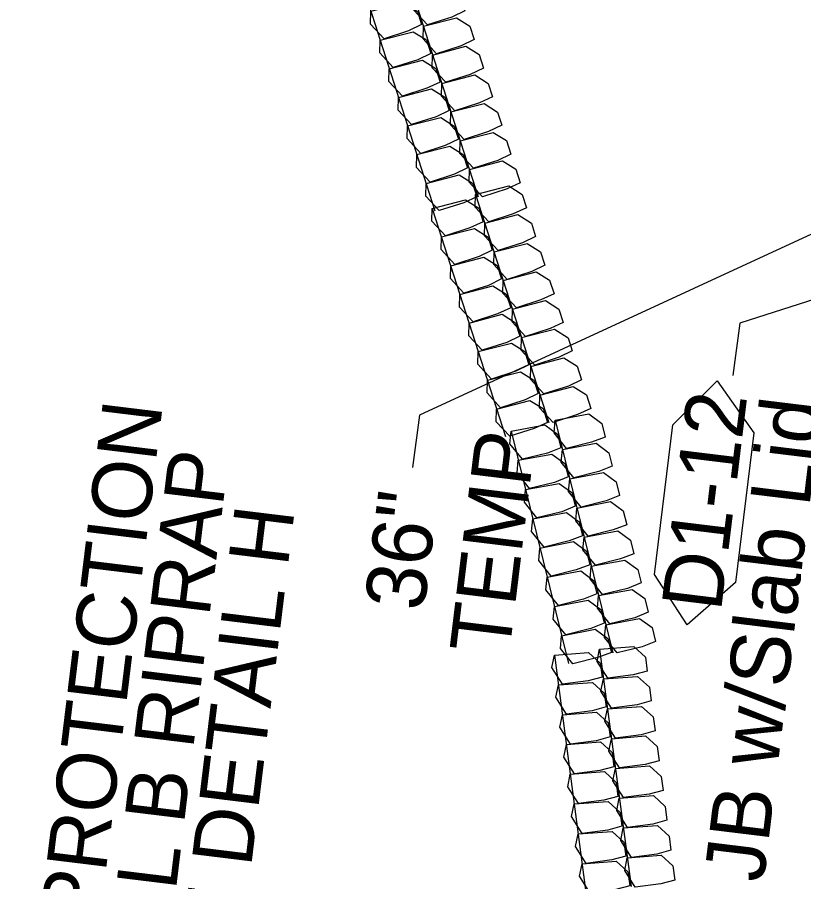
# Model space of a CAD drawing. Extents: x 465700 to 483515, y 488970 to 507540.
# Drawn here: x 481262.3 to 481328, y 491354.2 to 491426.4 of the extents above; entities that cross this region are included whole.
import ezdxf

# ---------------------------------------------------------------- set-up
doc = ezdxf.new("R2010")
doc.units = 0
for name, color, linetype in [('Prop Drainage Structure Box Number Symbol CELL', 7, 'Continuous'), ('Prop Drainage Structure Junction Box with Manhole Label', 7, 'Continuous'), ('Prop Drainage Structure Junction Box with Slab Lid Label', 7, 'Continuous'), ('Prop Erosion Embankment Toe Protection CELL', 7, 'Continuous'), ('Prop Erosion Embankment Toe Protection Label', 7, 'Continuous'), ('Prop NEU Channel Block Detail Label', 7, 'Continuous')]:
    doc.layers.add(name, color=color, linetype=linetype)

msp = doc.modelspace()

# ---------------------------------------------------------------- linework, layer by layer
at = {"layer": 'Prop Drainage Structure Box Number Symbol CELL'}
msp.add_lwpolyline([(481315.539, 491379.89), (481317.066, 491392.401), (481320.772, 491396.083), (481323.847, 491391.733), (481322.32, 491379.221), (481318.283, 491375.685), (481315.539, 491379.89)], dxfattribs=at)
at = {"layer": 'Prop Erosion Embankment Toe Protection CELL'}
for p, q in [((481294.712, 491430.489), (481300.817, 491411.443)), ((481291.093, 491429.328), (481297.199, 491410.283)), ((481300.609, 491411.639), (481306.714, 491392.594)), ((481296.99, 491410.479), (481303.096, 491391.434)), ((481307.261, 491392.779), (481312.054, 491373.362)), ((481303.572, 491391.868), (481308.365, 491372.451)), ((481307.195, 491373.168), (481309.817, 491353.341)), ((481310.962, 491373.666), (481313.584, 491353.839))]:
    msp.add_line(p, q, dxfattribs=at)
for points in [[(481299.716, 491427), (481298.627, 491426.467), (481296.579, 491425.81), (481295.447, 491427.049), (481295.475, 491428.108), (481298.242, 491428.811), (481299.365, 491428.095), (481299.716, 491427)], [(481296.097, 491425.84), (481295.008, 491425.307), (481292.961, 491424.65), (481291.828, 491425.889), (481291.856, 491426.948), (481294.624, 491427.651), (481295.746, 491426.935), (481296.097, 491425.84)], [(481300.487, 491424.595), (481299.397, 491424.062), (481297.35, 491423.406), (481296.218, 491424.644), (481296.246, 491425.703), (481299.013, 491426.407), (481300.128, 491425.714), (481300.487, 491424.595)], [(481296.868, 491423.435), (481295.779, 491422.902), (481293.731, 491422.246), (481292.599, 491423.484), (481292.627, 491424.543), (481295.395, 491425.247), (481296.509, 491424.554), (481296.868, 491423.435)], [(481301.257, 491422.191), (481300.161, 491421.681), (481298.113, 491421.025), (481296.989, 491422.24), (481297.017, 491423.299), (481299.776, 491424.026), (481300.891, 491423.333), (481301.257, 491422.191)], [(481297.639, 491421.031), (481296.542, 491420.521), (481294.495, 491419.865), (481293.37, 491421.08), (481293.398, 491422.139), (481296.158, 491422.866), (481297.273, 491422.173), (481297.639, 491421.031)], [(481302.021, 491419.81), (481300.924, 491419.301), (481298.876, 491418.644), (481297.752, 491419.859), (481297.78, 491420.918), (481300.54, 491421.645), (481301.662, 491420.929), (481302.021, 491419.81)], [(481298.402, 491418.65), (481297.305, 491418.141), (481295.258, 491417.484), (481294.133, 491418.699), (481294.161, 491419.758), (481296.921, 491420.485), (481298.043, 491419.769), (481298.402, 491418.65)], [(481302.784, 491417.429), (481301.695, 491416.896), (481299.647, 491416.24), (481298.515, 491417.479), (481298.543, 491418.538), (481301.31, 491419.241), (481302.433, 491418.524), (481302.784, 491417.429)], [(481299.165, 491416.269), (481298.076, 491415.736), (481296.029, 491415.08), (481294.896, 491416.318), (481294.924, 491417.378), (481297.692, 491418.081), (481298.814, 491417.364), (481299.165, 491416.269)], [(481303.555, 491415.025), (481302.465, 491414.492), (481300.418, 491413.836), (481299.286, 491415.074), (481299.314, 491416.133), (481302.081, 491416.837), (481303.196, 491416.144), (481303.555, 491415.025)], [(481299.936, 491413.865), (481298.847, 491413.332), (481296.799, 491412.676), (481295.667, 491413.914), (481295.695, 491414.973), (481298.463, 491415.677), (481299.577, 491414.984), (481299.936, 491413.865)], [(481304.325, 491412.62), (481303.229, 491412.111), (481301.181, 491411.455), (481300.057, 491412.67), (481300.085, 491413.729), (481302.844, 491414.456), (481303.959, 491413.763), (481304.325, 491412.62)], [(481300.707, 491411.46), (481299.61, 491410.951), (481297.563, 491410.295), (481296.438, 491411.51), (481296.466, 491412.569), (481299.226, 491413.296), (481300.341, 491412.603), (481300.707, 491411.46)], [(481304.849, 491410.531), (481303.753, 491410.022), (481301.705, 491409.365), (481300.581, 491410.58), (481300.609, 491411.639), (481303.368, 491412.366), (481304.491, 491411.65), (481304.849, 491410.531)], [(481301.231, 491409.371), (481300.134, 491408.862), (481298.087, 491408.205), (481296.962, 491409.42), (481296.99, 491410.479), (481299.75, 491411.206), (481300.872, 491410.49), (481301.231, 491409.371)], [(481305.613, 491408.15), (481304.523, 491407.617), (481302.476, 491406.961), (481301.344, 491408.199), (481301.372, 491409.258), (481304.139, 491409.962), (481305.262, 491409.245), (481305.613, 491408.15)], [(481301.994, 491406.99), (481300.905, 491406.457), (481298.857, 491405.801), (481297.725, 491407.039), (481297.753, 491408.098), (481300.521, 491408.802), (481301.643, 491408.085), (481301.994, 491406.99)], [(481306.383, 491405.746), (481305.294, 491405.213), (481303.247, 491404.556), (481302.115, 491405.795), (481302.143, 491406.854), (481304.91, 491407.557), (481306.025, 491406.865), (481306.383, 491405.746)], [(481302.765, 491404.586), (481301.676, 491404.053), (481299.628, 491403.396), (481298.496, 491404.635), (481298.524, 491405.694), (481301.291, 491406.397), (481302.406, 491405.705), (481302.765, 491404.586)], [(481307.154, 491403.341), (481306.057, 491402.832), (481304.01, 491402.176), (481302.885, 491403.39), (481302.913, 491404.45), (481305.673, 491405.177), (481306.788, 491404.484), (481307.154, 491403.341)], [(481303.536, 491402.181), (481302.439, 491401.672), (481300.391, 491401.016), (481299.267, 491402.23), (481299.295, 491403.289), (481302.055, 491404.017), (481303.169, 491403.324), (481303.536, 491402.181)], [(481307.917, 491400.961), (481306.821, 491400.451), (481304.773, 491399.795), (481303.649, 491401.01), (481303.677, 491402.069), (481306.436, 491402.796), (481307.559, 491402.079), (481307.917, 491400.961)], [(481304.299, 491399.801), (481303.202, 491399.291), (481301.155, 491398.635), (481300.03, 491399.85), (481300.058, 491400.909), (481302.818, 491401.636), (481303.94, 491400.919), (481304.299, 491399.801)], [(481308.681, 491398.58), (481307.591, 491398.047), (481305.544, 491397.391), (481304.412, 491398.629), (481304.44, 491399.688), (481307.207, 491400.392), (481308.33, 491399.675), (481308.681, 491398.58)], [(481305.062, 491397.42), (481303.973, 491396.887), (481301.925, 491396.231), (481300.793, 491397.469), (481300.821, 491398.528), (481303.589, 491399.232), (481304.711, 491398.515), (481305.062, 491397.42)], [(481309.451, 491396.175), (481308.362, 491395.642), (481306.315, 491394.986), (481305.183, 491396.225), (481305.211, 491397.284), (481307.978, 491397.987), (481309.093, 491397.294), (481309.451, 491396.175)], [(481305.833, 491395.015), (481304.744, 491394.482), (481302.696, 491393.826), (481301.564, 491395.065), (481301.592, 491396.124), (481304.359, 491396.827), (481305.474, 491396.134), (481305.833, 491395.015)], [(481310.222, 491393.771), (481309.125, 491393.262), (481307.078, 491392.605), (481305.953, 491393.82), (481305.981, 491394.879), (481308.741, 491395.606), (481309.856, 491394.914), (481310.222, 491393.771)], [(481306.604, 491392.611), (481305.507, 491392.102), (481303.459, 491391.445), (481302.335, 491392.66), (481302.363, 491393.719), (481305.123, 491394.446), (481306.237, 491393.754), (481306.604, 491392.611)], [(481311.416, 491391.384), (481310.287, 491390.951), (481308.2, 491390.436), (481307.161, 491391.724), (481307.261, 491392.779), (481310.064, 491393.316), (481311.135, 491392.525), (481311.416, 491391.384)], [(481307.727, 491390.473), (481306.598, 491390.04), (481304.511, 491389.525), (481303.472, 491390.813), (481303.572, 491391.868), (481306.375, 491392.406), (481307.446, 491391.614), (481307.727, 491390.473)], [(481312.016, 491388.957), (481310.892, 491388.499), (481308.805, 491387.984), (481307.76, 491389.297), (481307.86, 491390.352), (481310.669, 491390.865), (481311.74, 491390.073), (481312.016, 491388.957)], [(481308.326, 491388.046), (481307.203, 491387.589), (481305.116, 491387.073), (481304.071, 491388.386), (481304.171, 491389.441), (481306.98, 491389.954), (481308.051, 491389.163), (481308.326, 491388.046)], [(481312.621, 491386.506), (481311.498, 491386.048), (481309.41, 491385.533), (481308.365, 491386.846), (481308.465, 491387.9), (481311.274, 491388.413), (481312.339, 491387.646), (481312.621, 491386.506)], [(481308.931, 491385.595), (481307.808, 491385.137), (481305.721, 491384.622), (481304.676, 491385.935), (481304.776, 491386.99), (481307.585, 491387.503), (481308.65, 491386.736), (481308.931, 491385.595)], [(481313.226, 491384.054), (481312.097, 491383.621), (481310.009, 491383.106), (481308.97, 491384.394), (481309.07, 491385.449), (481311.873, 491385.986), (481312.938, 491385.219), (481313.226, 491384.054)], [(481309.537, 491383.143), (481308.407, 491382.71), (481306.32, 491382.195), (481305.281, 491383.483), (481305.381, 491384.538), (481308.184, 491385.076), (481309.249, 491384.308), (481309.537, 491383.143)], [(481313.825, 491381.627), (481312.696, 491381.194), (481310.609, 491380.678), (481309.569, 491381.967), (481309.67, 491383.022), (481312.472, 491383.559), (481313.543, 491382.768), (481313.825, 491381.627)], [(481310.136, 491380.716), (481309.007, 491380.283), (481306.919, 491379.768), (481305.88, 491381.056), (481305.98, 491382.111), (481308.783, 491382.648), (481309.854, 491381.857), (481310.136, 491380.716)], [(481314.424, 491379.2), (481313.301, 491378.742), (481311.214, 491378.227), (481310.169, 491379.54), (481310.269, 491380.595), (481313.078, 491381.108), (481314.148, 491380.316), (481314.424, 491379.2)], [(481310.735, 491378.289), (481309.612, 491377.832), (481307.524, 491377.316), (481306.479, 491378.629), (481306.579, 491379.684), (481309.388, 491380.197), (481310.459, 491379.406), (481310.735, 491378.289)], [(481315.029, 491376.748), (481313.906, 491376.291), (481311.819, 491375.776), (481310.774, 491377.088), (481310.874, 491378.143), (481313.683, 491378.656), (481314.748, 491377.889), (481315.029, 491376.748)], [(481311.34, 491375.838), (481310.217, 491375.38), (481308.13, 491374.865), (481307.084, 491376.178), (481307.185, 491377.232), (481309.993, 491377.746), (481311.058, 491376.978), (481311.34, 491375.838)], [(481315.634, 491374.297), (481314.505, 491373.864), (481312.418, 491373.349), (481311.379, 491374.637), (481311.479, 491375.692), (481314.282, 491376.229), (481315.347, 491375.462), (481315.634, 491374.297)], [(481311.945, 491373.386), (481310.816, 491372.953), (481308.729, 491372.438), (481307.69, 491373.726), (481307.79, 491374.781), (481310.593, 491375.318), (481311.658, 491374.551), (481311.945, 491373.386)], [(481314.939, 491371.822), (481313.769, 491371.516), (481311.637, 491371.234), (481310.747, 491372.629), (481310.962, 491373.666), (481313.808, 491373.891), (481314.785, 491372.987), (481314.939, 491371.822)], [(481311.171, 491371.324), (481310.001, 491371.018), (481307.87, 491370.736), (481306.979, 491372.131), (481307.195, 491373.168), (481310.04, 491373.393), (481311.017, 491372.489), (481311.171, 491371.324)], [(481315.266, 491369.343), (481314.1, 491369.013), (481311.968, 491368.731), (481311.074, 491370.151), (481311.29, 491371.188), (481314.139, 491371.388), (481315.116, 491370.483), (481315.266, 491369.343)], [(481311.499, 491368.845), (481310.332, 491368.514), (481308.201, 491368.233), (481307.307, 491369.653), (481307.523, 491370.69), (481310.371, 491370.89), (481311.348, 491369.985), (481311.499, 491368.845)], [(481315.597, 491366.84), (481314.431, 491366.509), (481312.299, 491366.228), (481311.405, 491367.648), (481311.621, 491368.685), (481314.47, 491368.885), (481315.443, 491368.005), (481315.597, 491366.84)], [(481311.83, 491366.342), (481310.663, 491366.011), (481308.532, 491365.729), (481307.638, 491367.149), (481307.854, 491368.187), (481310.702, 491368.387), (481311.676, 491367.507), (481311.83, 491366.342)], [(481315.928, 491364.337), (481314.758, 491364.031), (481312.627, 491363.749), (481311.736, 491365.144), (481311.952, 491366.182), (481314.797, 491366.407), (481315.771, 491365.527), (481315.928, 491364.337)], [(481312.161, 491363.839), (481310.991, 491363.533), (481308.86, 491363.251), (481307.969, 491364.646), (481308.185, 491365.683), (481311.03, 491365.908), (481312.004, 491365.028), (481312.161, 491363.839)], [(481316.256, 491361.859), (481315.086, 491361.553), (481312.955, 491361.271), (481312.064, 491362.666), (481312.28, 491363.703), (481315.125, 491363.928), (481316.102, 491363.023), (481316.256, 491361.859)], [(481312.489, 491361.36), (481311.319, 491361.054), (481309.187, 491360.773), (481308.297, 491362.168), (481308.513, 491363.205), (481311.358, 491363.43), (481312.335, 491362.525), (481312.489, 491361.36)], [(481312.817, 491358.882), (481311.65, 491358.551), (481309.518, 491358.269), (481308.625, 491359.689), (481308.841, 491360.727), (481311.689, 491360.927), (481312.666, 491360.022), (481312.817, 491358.882)], [(481316.584, 491359.38), (481315.417, 491359.049), (481313.286, 491358.767), (481312.392, 491360.188), (481312.608, 491361.225), (481315.456, 491361.425), (481316.433, 491360.52), (481316.584, 491359.38)], [(481316.915, 491356.877), (481315.748, 491356.546), (481313.617, 491356.264), (481312.723, 491357.684), (481312.939, 491358.722), (481315.787, 491358.922), (481316.761, 491358.042), (481316.915, 491356.877)], [(481313.148, 491356.379), (481311.981, 491356.048), (481309.85, 491355.766), (481308.956, 491357.186), (481309.172, 491358.223), (481312.02, 491358.424), (481312.994, 491357.544), (481313.148, 491356.379)], [(481313.479, 491353.876), (481312.309, 491353.57), (481310.177, 491353.288), (481309.287, 491354.683), (481309.503, 491355.72), (481312.348, 491355.945), (481313.321, 491355.065), (481313.479, 491353.876)], [(481317.246, 491354.374), (481316.076, 491354.068), (481313.944, 491353.786), (481313.054, 491355.181), (481313.27, 491356.218), (481316.115, 491356.443), (481317.089, 491355.563), (481317.246, 491354.374)]]:
    msp.add_lwpolyline(points, dxfattribs=at)
at = {"layer": 'Prop NEU Channel Block Detail Label'}
for points in [[(481353.371, 491419.746), (481295.917, 491393.214), (481295.343, 491388.835)], [(481349.98, 491409.636), (481322.665, 491400.895), (481322.091, 491396.516)]]:
    msp.add_lwpolyline(points, dxfattribs=at)

# ---------------------------------------------------------------- texts
at = {"layer": 'Prop Drainage Structure Box Number Symbol CELL'}
msp.add_text('D1-12', height=5, rotation=83.03939, dxfattribs=at).set_placement((481321.089, 491376.728))
at = {"layer": 'Prop Drainage Structure Junction Box with Manhole Label'}
for s, p in [('TEMP', (481303.395, 491373.102)), ('36"', (481296.285, 491376.759))]:
    msp.add_text(s, height=5, rotation=83.03651, dxfattribs=at).set_placement(p)
at = {"layer": 'Prop Drainage Structure Junction Box with Slab Lid Label'}
msp.add_text('JB w/Slab Lid', height=5, rotation=83.04227, dxfattribs=at).set_placement((481324.645, 491354.106))
at = {"layer": 'Prop Erosion Embankment Toe Protection Label'}
for s, p in [('TOE PROTECTION', (481267.274, 491335.029)), ('W/ CL B RIPRAP', (481273.765, 491338.679)), ('SEE DETAIL H', (481280.003, 491340.262))]:
    msp.add_text(s, height=5, rotation=83.03651, dxfattribs=at).set_placement(p)

doc.saveas('drawing.dxf')
